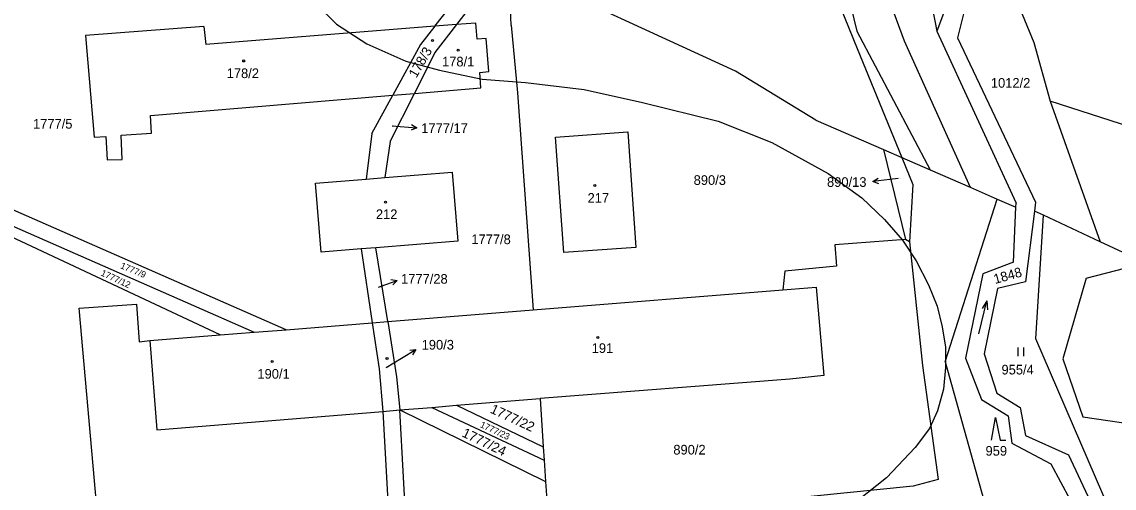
# Model space of a CAD drawing. Extents: x -546762 to -540209, y -1046851 to -1035694.
# Drawn here: x -543446.1 to -543253.7, y -1042087.8 to -1042005.7 of the extents above; entities that cross this region are included whole.
import ezdxf

# ---------------------------------------------------------------- set-up
doc = ezdxf.new("R2010")
doc.units = 0
for name, color, linetype in [('Vrstva 1', 7, 'Continuous'), ('Vrstva 16', 7, 'Continuous'), ('Vrstva 18', 7, 'Continuous'), ('Vrstva 19', 7, 'Continuous'), ('Vrstva 25', 7, 'Continuous'), ('Vrstva 3', 7, 'Continuous'), ('Vrstva 37', 7, 'Continuous'), ('Vrstva 52', 7, 'Continuous'), ('Vrstva 6', 7, 'Continuous')]:
    doc.layers.add(name, color=color, linetype=linetype)

msp = doc.modelspace()

# ---------------------------------------------------------------- linework, layer by layer
at = {"layer": 'Vrstva 1'}
for p, q in [((-543303.1, -1041975.25), (-543290.65, -1042008.97)), ((-543290.65, -1042008.97), (-543279.05, -1042034.78)), ((-543306.23, -1042022.94), (-543294.29, -1042028.14)), ((-543384.41, -1042025.33), (-543385.39, -1042033.33)), ((-543352.06, -1042025.98), (-543339.31, -1042025.04)), ((-543350.57, -1042046.27), (-543352.06, -1042025.98)), ((-543339.31, -1042025.04), (-543337.89, -1042045.38)), ((-543381.16, -1042026.73), (-543382.11, -1042033.07)), ((-543294.29, -1042028.14), (-543290.42, -1042044)), ((-543294.29, -1042028.14), (-543291.06, -1042029.55)), ((-543382.11, -1042033.07), (-543370.28, -1042032.12)), ((-543370.28, -1042032.12), (-543369.28, -1042044.27)), ((-543286.09, -1042031.71), (-543279.05, -1042034.78)), ((-543394.32, -1042034.05), (-543385.39, -1042033.33)), ((-543393.35, -1042046.2), (-543394.32, -1042034.05)), ((-543385.39, -1042033.33), (-543382.11, -1042033.07)), ((-543279.05, -1042034.78), (-543274.29, -1042036.85)), ((-543386.27, -1042045.64), (-543393.35, -1042046.2)), ((-543383.7, -1042045.43), (-543386.27, -1042045.64)), ((-543386.27, -1042045.64), (-543384.35, -1042058.64)), ((-543369.28, -1042044.27), (-543383.7, -1042045.43)), ((-543381.61, -1042058.42), (-543383.7, -1042045.43)), ((-543337.89, -1042045.38), (-543350.57, -1042046.27))]:
    msp.add_line(p, q, dxfattribs=at)
for points in [[(-543306.79, -1041975.13), (-543299, -1042007.27)], [(-543289.75, -1041982.19), (-543284.88, -1042007.29)], [(-543320.38, -1042014.35), (-543361.3, -1041995.48)], [(-543304.68, -1041996.12), (-543298.92, -1042010.35)], [(-543278.94, -1041999.23), (-543281.28, -1042008.47)], [(-543272.19, -1041998.52), (-543267.81, -1042009.28)], [(-543282.35, -1042000.54), (-543284.88, -1042007.29)], [(-543359.87, -1042006.23), (-543360.07, -1042002)], [(-543413.98, -1042006.47), (-543434.84, -1042008.04)], [(-543413.98, -1042006.47), (-543413.66, -1042009.62)], [(-543373.33, -1042006.43), (-543413.66, -1042009.62)], [(-543369.5, -1042006.13), (-543373.33, -1042006.43)], [(-543366.11, -1042005.86), (-543369.5, -1042006.13)], [(-543365.87, -1042008.71), (-543366.11, -1042005.86)], [(-543359.87, -1042006.23), (-543358.78, -1042018.12)], [(-543299, -1042007.27), (-543286.09, -1042031.71)], [(-543284.88, -1042007.29), (-543270.94, -1042037.56)], [(-543434.84, -1042008.04), (-543433.33, -1042025.95)], [(-543364.28, -1042008.57), (-543365.87, -1042008.71)], [(-543363.79, -1042014.4), (-543364.28, -1042008.57)], [(-543281.28, -1042008.47), (-543267.49, -1042037.4)], [(-543298.92, -1042010.35), (-543291.06, -1042029.55)], [(-543267.81, -1042009.28), (-543264.91, -1042019.64)], [(-543365.39, -1042014.55), (-543363.79, -1042014.4)], [(-543365.2, -1042017.29), (-543365.39, -1042014.55)], [(-543306.23, -1042022.94), (-543320.38, -1042014.35)], [(-543423.39, -1042022.13), (-543380.73, -1042018.58)], [(-543380.73, -1042018.58), (-543376.91, -1042018.26)], [(-543376.91, -1042018.26), (-543365.2, -1042017.29)], [(-543358.78, -1042018.12), (-543355.97, -1042056.37)], [(-543216.66, -1042035.19), (-543264.91, -1042019.64)], [(-543264.91, -1042019.64), (-543256.11, -1042044.38)], [(-543423.21, -1042025.27), (-543423.39, -1042022.13)], [(-543433.33, -1042025.95), (-543431.29, -1042025.83)], [(-543431.29, -1042025.83), (-543431.02, -1042029.96)], [(-543428.59, -1042025.62), (-543423.21, -1042025.27)], [(-543428.39, -1042029.9), (-543428.59, -1042025.62)], [(-543431.02, -1042029.96), (-543428.39, -1042029.9)], [(-543291.06, -1042029.55), (-543289.12, -1042034.31)], [(-543291.06, -1042029.55), (-543286.09, -1042031.71)], [(-543289.12, -1042034.31), (-543289.73, -1042044.38)], [(-543274.29, -1042036.85), (-543270.97, -1042038.3)], [(-543270.97, -1042038.3), (-543270.94, -1042037.56)], [(-543267.49, -1042037.4), (-543267.69, -1042039)], [(-543271.38, -1042047.96), (-543270.97, -1042038.3)], [(-543267.69, -1042039), (-543269.27, -1042051.45)], [(-543266.13, -1042039.72), (-543267.69, -1042039)], [(-543247.74, -1042107.2), (-543267.45, -1042061.46), (-543266.13, -1042039.72)], [(-543256.11, -1042044.38), (-543266.13, -1042039.72)], [(-543290.42, -1042044), (-543302.87, -1042044.89)], [(-543302.87, -1042044.89), (-543302.58, -1042048.65)], [(-543289.73, -1042044.38), (-543290.42, -1042044)], [(-543289.73, -1042044.38), (-543287.44, -1042066.14)], [(-543248.15, -1042048.07), (-543256.11, -1042044.38)], [(-543311.66, -1042049.58), (-543312.04, -1042052.86)], [(-543302.58, -1042048.65), (-543311.66, -1042049.58)], [(-543271.38, -1042047.96), (-543276.78, -1042050.05)], [(-543258.62, -1042050.79), (-543248.15, -1042048.07)], [(-543276.78, -1042050.05), (-543279.82, -1042064.86)], [(-543269.27, -1042051.45), (-543274.21, -1042052.63)], [(-543258.62, -1042050.79), (-543262.69, -1042064.99)], [(-543355.97, -1042056.37), (-543312.04, -1042052.86)], [(-543312.04, -1042052.86), (-543306.16, -1042052.39)], [(-543306.16, -1042052.39), (-543304.83, -1042067.95)], [(-543274.21, -1042052.63), (-543276.57, -1042064.13)], [(-543435.94, -1042056.04), (-543425.88, -1042055.37)], [(-543425.88, -1042055.37), (-543425.41, -1042062)], [(-543430.61, -1042116.26), (-543435.94, -1042056.04)], [(-543381.61, -1042058.42), (-543355.97, -1042056.37)], [(-543399.51, -1042059.86), (-543384.35, -1042058.64)], [(-543384.35, -1042058.64), (-543381.61, -1042058.42)], [(-543384.35, -1042058.64), (-543383.15, -1042066.73)], [(-543381.61, -1042058.42), (-543380.05, -1042068.13)], [(-543423.53, -1042061.78), (-543411.14, -1042060.79)], [(-543411.14, -1042060.79), (-543405.12, -1042060.31)], [(-543405.12, -1042060.31), (-543399.51, -1042059.86)], [(-543425.41, -1042062), (-543423.53, -1042061.78)], [(-543423.53, -1042061.78), (-543422.26, -1042077.51)], [(-543279.82, -1042064.86), (-543277.04, -1042072.16)], [(-543276.57, -1042064.13), (-543274.31, -1042071.04)], [(-543262.69, -1042064.99), (-543259.17, -1042075.22)], [(-543383.15, -1042066.73), (-543382.49, -1042074.24)], [(-543287.44, -1042066.14), (-543284.68, -1042086.26)], [(-543380.05, -1042068.13), (-543379.47, -1042073.99)], [(-543310.78, -1042068.57), (-543354.77, -1042071.96)], [(-543304.83, -1042067.95), (-543310.78, -1042068.57)], [(-543369.51, -1042073.17), (-543354.77, -1042071.96)], [(-543354.77, -1042071.96), (-543354.22, -1042080.49)], [(-543277.04, -1042072.16), (-543272.32, -1042075.03)], [(-543274.31, -1042071.04), (-543270.22, -1042073.56)], [(-543422.26, -1042077.51), (-543382.49, -1042074.24)], [(-543382.49, -1042074.24), (-543379.47, -1042073.99)], [(-543379.47, -1042073.99), (-543373.85, -1042073.53)], [(-543373.85, -1042073.53), (-543369.51, -1042073.17)], [(-543270.22, -1042073.56), (-543269.27, -1042078.49)], [(-543272.32, -1042075.03), (-543271.69, -1042079.86)], [(-543259.17, -1042075.22), (-543247.99, -1042076.83)], [(-543269.27, -1042078.49), (-543261.7, -1042081.87)], [(-543271.69, -1042079.86), (-543264.8, -1042083.5)], [(-543354.22, -1042080.49), (-543354.07, -1042082.84)], [(-543261.7, -1042081.87), (-543257.88, -1042090.04)], [(-543354.07, -1042082.84), (-543353.81, -1042086.57)], [(-543264.8, -1042083.5), (-543261.4, -1042089.83)], [(-543353.81, -1042086.57), (-543353.34, -1042093.15)], [(-543289.04, -1042087.41), (-543330.92, -1042091.64)], [(-543284.68, -1042086.26), (-543289.04, -1042087.41)]]:
    msp.add_lwpolyline(points, dxfattribs=at)
at = {"layer": 'Vrstva 16'}
for p, q in [((-543379.45, -1042024.08), (-543376.46, -1042024.3)), ((-543293.2, -1042033.41), (-543296.18, -1042033.77)), ((-543382.79, -1042052.2), (-543379.97, -1042051.17)), ((-543379.21, -1042064.9), (-543376.64, -1042063.36))]:
    msp.add_line(p, q, dxfattribs=at)
for points in [[(-543380.82, -1042023.97), (-543379.45, -1042024.08)], [(-543377.42, -1042023.73), (-543376.46, -1042024.3), (-543377.49, -1042024.73)], [(-543295.13, -1042034.15), (-543296.18, -1042033.77), (-543295.25, -1042033.15)], [(-543291.73, -1042033.23), (-543293.2, -1042033.41)], [(-543381.08, -1042051.04), (-543379.97, -1042051.17), (-543380.74, -1042051.98)], [(-543383.25, -1042052.38), (-543382.79, -1042052.2)], [(-543381.91, -1042066.52), (-543379.21, -1042064.9)], [(-543377.75, -1042063.44), (-543376.64, -1042063.36), (-543377.24, -1042064.3)]]:
    msp.add_lwpolyline(points, dxfattribs=at)
at = {"layer": 'Vrstva 25'}
for p, q in [((-543270.55, -1042064.52), (-543270.55, -1042063.02)), ((-543269.55, -1042064.52), (-543269.55, -1042063.02))]:
    msp.add_line(p, q, dxfattribs=at)
for points in [[(-543277.52, -1042060.61), (-543276.1, -1042054.79), (-543276.94, -1042056.12)], [(-543276.1, -1042054.79), (-543275.97, -1042056.36)], [(-543275.24, -1042079.34), (-543274.54, -1042075.34), (-543273.74, -1042079.34), (-543272.74, -1042079.34)]]:
    msp.add_lwpolyline(points, dxfattribs=at)
for centre in [(-543373.72, -1042008.95), (-543369.19, -1042010.63), (-543406.99, -1042012.54), (-543345.14, -1042034.48), (-543382, -1042037.38), (-543344.59, -1042061.21), (-543381.74, -1042064.94), (-543401.99, -1042065.47)]:
    msp.add_circle(centre, 0.175, dxfattribs=at)
at = {"layer": 'Vrstva 3'}
for points in [[(-543413.98, -1042006.47), (-543434.84, -1042008.04)], [(-543413.98, -1042006.47), (-543413.66, -1042009.62)], [(-543373.33, -1042006.43), (-543413.66, -1042009.62)], [(-543369.5, -1042006.13), (-543373.33, -1042006.43)], [(-543366.11, -1042005.86), (-543369.5, -1042006.13)], [(-543365.87, -1042008.71), (-543366.11, -1042005.86)], [(-543434.84, -1042008.04), (-543433.33, -1042025.95)], [(-543364.28, -1042008.57), (-543365.87, -1042008.71)], [(-543363.79, -1042014.4), (-543364.28, -1042008.57)], [(-543365.39, -1042014.55), (-543363.79, -1042014.4)], [(-543365.2, -1042017.29), (-543365.39, -1042014.55)], [(-543423.39, -1042022.13), (-543380.73, -1042018.58)], [(-543380.73, -1042018.58), (-543376.91, -1042018.26)], [(-543376.91, -1042018.26), (-543365.2, -1042017.29)], [(-543423.21, -1042025.27), (-543423.39, -1042022.13)], [(-543433.33, -1042025.95), (-543431.29, -1042025.83)], [(-543431.29, -1042025.83), (-543431.02, -1042029.96)], [(-543428.59, -1042025.62), (-543423.21, -1042025.27)], [(-543428.39, -1042029.9), (-543428.59, -1042025.62)], [(-543352.06, -1042025.98), (-543339.31, -1042025.04)], [(-543350.57, -1042046.27), (-543352.06, -1042025.98)], [(-543339.31, -1042025.04), (-543337.89, -1042045.38)], [(-543431.02, -1042029.96), (-543428.39, -1042029.9)], [(-543382.11, -1042033.07), (-543370.28, -1042032.12)], [(-543370.28, -1042032.12), (-543369.28, -1042044.27)], [(-543394.32, -1042034.05), (-543385.39, -1042033.33)], [(-543393.35, -1042046.2), (-543394.32, -1042034.05)], [(-543385.39, -1042033.33), (-543382.11, -1042033.07)], [(-543386.27, -1042045.64), (-543393.35, -1042046.2)], [(-543383.7, -1042045.43), (-543386.27, -1042045.64)], [(-543369.28, -1042044.27), (-543383.7, -1042045.43)], [(-543337.89, -1042045.38), (-543350.57, -1042046.27)], [(-543355.97, -1042056.37), (-543312.04, -1042052.86)], [(-543312.04, -1042052.86), (-543306.16, -1042052.39)], [(-543306.16, -1042052.39), (-543304.83, -1042067.95)], [(-543381.61, -1042058.42), (-543355.97, -1042056.37)], [(-543399.51, -1042059.86), (-543384.35, -1042058.64)], [(-543384.35, -1042058.64), (-543381.61, -1042058.42)], [(-543423.53, -1042061.78), (-543411.14, -1042060.79)], [(-543411.14, -1042060.79), (-543405.12, -1042060.31)], [(-543405.12, -1042060.31), (-543399.51, -1042059.86)], [(-543423.53, -1042061.78), (-543422.26, -1042077.51)], [(-543310.78, -1042068.57), (-543354.77, -1042071.96)], [(-543304.83, -1042067.95), (-543310.78, -1042068.57)], [(-543369.51, -1042073.17), (-543354.77, -1042071.96)], [(-543422.26, -1042077.51), (-543382.49, -1042074.24)], [(-543382.49, -1042074.24), (-543379.47, -1042073.99)], [(-543379.47, -1042073.99), (-543373.85, -1042073.53)], [(-543373.85, -1042073.53), (-543369.51, -1042073.17)]]:
    msp.add_lwpolyline(points, dxfattribs=at)
at = {"layer": 'Vrstva 37'}
for centre in [(-543369.19, -1042010.63), (-543345.14, -1042034.48), (-543382, -1042037.38), (-543344.59, -1042061.21)]:
    msp.add_circle(centre, 0.175, dxfattribs=at)
at = {"layer": 'Vrstva 52'}
msp.add_lwpolyline([(-543397.78, -1041998.95), (-543390.63, -1042006.04), (-543385.31, -1042009.55), (-543378.4, -1042012.58), (-543372.47, -1042014.16), (-543364.96, -1042015.73), (-543357.33, -1042016.34), (-543347.04, -1042017.55), (-543336.74, -1042019.85), (-543323.42, -1042023.13), (-543313.97, -1042026.88), (-543304.04, -1042032.33), (-543298.09, -1042036.63), (-543294.11, -1042040.44), (-543290.93, -1042044.11), (-543288.51, -1042047.71), (-543286.36, -1042051.93), (-543284.84, -1042055.74), (-543283.94, -1042059.34), (-543283.39, -1042062.94), (-543283.39, -1042066.54), (-543283.73, -1042070.35), (-543284.77, -1042074.16), (-543286.16, -1042077.23), (-543288.72, -1042080.62), (-543293.77, -1042085.95), (-543304.29, -1042094.26)], dxfattribs=at)
at = {"layer": 'Vrstva 6'}
for points in [[(-543373.33, -1042006.43), (-543363.42, -1041993.84)], [(-543361.3, -1041995.48), (-543369.5, -1042006.13)], [(-543373.33, -1042006.43), (-543375.86, -1042009.64)], [(-543369.5, -1042006.13), (-543373.3, -1042011.06)], [(-543375.86, -1042009.64), (-543380.73, -1042018.58)], [(-543373.3, -1042011.06), (-543376.91, -1042018.26)], [(-543384.41, -1042025.33), (-543380.73, -1042018.58)], [(-543381.16, -1042026.73), (-543376.91, -1042018.26)], [(-543399.51, -1042059.86), (-543458.28, -1042034.13)], [(-543411.14, -1042060.79), (-543466.12, -1042034.98)], [(-543463.43, -1042034.69), (-543405.12, -1042060.31)], [(-543283.43, -1042065.53), (-543274.29, -1042036.85)], [(-543283.43, -1042065.53), (-543272.18, -1042105.83)], [(-543382.49, -1042074.24), (-543380.53, -1042109.04)], [(-543377.53, -1042109.52), (-543379.47, -1042073.99)], [(-543379.47, -1042073.99), (-543353.81, -1042086.57)], [(-543373.85, -1042073.53), (-543354.07, -1042082.84)], [(-543369.51, -1042073.17), (-543354.22, -1042080.49)]]:
    msp.add_lwpolyline(points, dxfattribs=at)

# ---------------------------------------------------------------- texts
at = {"layer": 'Vrstva 16'}
for s, p in [('1777/17', (-543375.71, -1042025.21)), ('890/13', (-543304.24, -1042034.71)), ('1777/28', (-543379.27, -1042051.76)), ('190/3', (-543375.64, -1042063.36))]:
    msp.add_text(s, height=1.7, dxfattribs=at).set_placement(p)
at = {"layer": 'Vrstva 18'}
for s, height, p in [('1012/2', 1.7, (-543275.38, -1042017.25)), ('1777/5', 1.7, (-543444.1, -1042024.46)), ('1777/17', 0.1, (-543380.82, -1042023.97)), ('890/3', 1.7, (-543327.73, -1042034.36)), ('890/13', 0.1, (-543291.73, -1042033.23)), ('1777/8', 1.7, (-543366.89, -1042044.79)), ('1777/28', 0.1, (-543383.25, -1042052.38)), ('955/4', 1.7, (-543273.51, -1042067.74)), ('890/2', 1.7, (-543331.31, -1042081.84)), ('959', 1.7, (-543276.32, -1042082.04))]:
    msp.add_text(s, height=height, dxfattribs=at).set_placement(p)
for s, height, rotation, p in [('1777/12', 1.14, 335.1793, (-543432.26, -1042050.27)), ('1777/9', 1.14, 337.2946, (-543428.8, -1042049)), ('1848', 1.7, 15.7059, (-543274.63, -1042051.82)), ('1777/22', 1.7, 334.9581, (-543363.7, -1042074.42)), ('1777/23', 1.14, 334.8117, (-543365.45, -1042076.97)), ('1777/24', 1.7, 334.3002, (-543368.67, -1042078.6))]:
    msp.add_text(s, height=height, rotation=rotation, dxfattribs=at).set_placement(p)
at = {"layer": 'Vrstva 19'}
msp.add_text('178/3', height=1.7, rotation=59.8586, dxfattribs=at).set_placement((-543376.58, -1042015.64))
for s, height, p in [('178/1', 1.7, (-543372.05, -1042013.5)), ('178/2', 1.7, (-543409.98, -1042015.55)), ('217', 1.7, (-543346.41, -1042037.5)), ('212', 1.7, (-543383.7, -1042040.37)), ('191', 1.7, (-543345.69, -1042063.95)), ('190/1', 1.7, (-543404.57, -1042068.48)), ('190/3', 0.1, (-543382.09, -1042066.52))]:
    msp.add_text(s, height=height, dxfattribs=at).set_placement(p)

doc.saveas('drawing.dxf')
